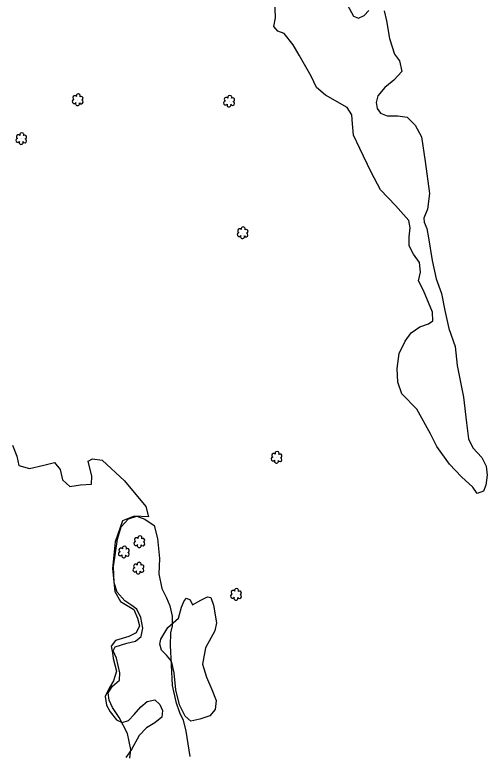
# Model space of a CAD drawing. Extents: x 3040896 to 3051146, y 687568 to 732976.
# Drawn here: x 3045183 to 3045414.3, y 719002.7 to 719365.5 of the extents above; entities that cross this region are included whole.
import ezdxf

# ---------------------------------------------------------------- set-up
doc = ezdxf.new("R2010")
doc.units = 0
for name, color, linetype in [('Exist Other Culture Area Outline', 7, 'Continuous'), ('Exist Vegetation Hedge Row', 7, 'Continuous'), ('Exist Vegetation Shrub CELL', 7, 'Continuous')]:
    doc.layers.add(name, color=color, linetype=linetype)

msp = doc.modelspace()

# ---------------------------------------------------------------- linework, layer by layer
at = {"layer": 'Exist Other Culture Area Outline'}
for points in [[(3045386.59, 719160.39), (3045379.85, 719172.45), (3045372.52, 719179.96), (3045370.49, 719185.78), (3045370.27, 719192.42), (3045371.17, 719199.79), (3045374.09, 719205.78), (3045377.12, 719209.86), (3045381.32, 719212.76), (3045385.58, 719214.36), (3045387.6, 719215.73), (3045387.47, 719219.95), (3045383.07, 719230.63), (3045380.66, 719235.26), (3045381.61, 719239.58), (3045381.18, 719244.33), (3045378.23, 719248.31), (3045376.02, 719252.44), (3045376.16, 719256.9), (3045376.63, 719261.26), (3045375.87, 719264.87), (3045369.37, 719272.12), (3045362.07, 719279.85), (3045357.51, 719288.53), (3045351.89, 719300.12), (3045348.82, 719306.68), (3045348.27, 719312.14), (3045348.05, 719316.49), (3045345.65, 719320.1), (3045335.19, 719326.25), (3045330.7, 719329.91), (3045328.07, 719335.43), (3045322.24, 719345.84), (3045319.26, 719350.9), (3045314.88, 719356.31), (3045311.77, 719357.53), (3045309.77, 719359.77), (3045310.6, 719364.11), (3045310.28, 719373.04)], [(3045344.75, 719372.33), (3045348.87, 719364.84), (3045351.23, 719363.89), (3045354.1, 719365.1), (3045356.36, 719367.6)], [(3045363.81, 719367.47), (3045364.96, 719362.55), (3045366.41, 719353.86), (3045368.88, 719346.24), (3045371.32, 719343.07), (3045372.49, 719337.8), (3045368.57, 719333.57), (3045364.15, 719329.89), (3045360.77, 719325.81), (3045359.89, 719322.54), (3045360.37, 719319.6), (3045362.01, 719317.35), (3045365.34, 719316.01), (3045370.52, 719316.13), (3045375.18, 719315.44), (3045379.05, 719311.58), (3045382.16, 719305.82), (3045383.97, 719293.74), (3045386, 719278.06), (3045385.06, 719270.34), (3045383.28, 719266), (3045383.38, 719263.98), (3045384.76, 719260.89), (3045385.62, 719256.35), (3045387.34, 719245.36), (3045389.23, 719236.34), (3045391.9, 719229.09), (3045393.5, 719220.83), (3045395.57, 719211.95), (3045398.66, 719203.15), (3045399.61, 719193.82), (3045402.63, 719178.33), (3045404.15, 719165.85), (3045405.14, 719158.03), (3045407.3, 719153.56), (3045411.66, 719148.81), (3045413.72, 719144.68), (3045414.28, 719140.27), (3045413.7, 719135.29), (3045412.41, 719132.43), (3045409.43, 719131.29), (3045407.23, 719134.4), (3045401.7, 719139.34), (3045395.79, 719145.57), (3045389.69, 719154.21), (3045386.59, 719160.39)], [(3045232.76, 719050.66), (3045231.21, 719054.21), (3045232.2, 719056.3), (3045237.89, 719058.02), (3045242.08, 719059.02), (3045244.86, 719061.32), (3045245.65, 719065.42), (3045244.69, 719070.62), (3045242.71, 719074.64), (3045239.73, 719076.8), (3045236.81, 719078.66), (3045233.05, 719083), (3045231.7, 719087.48), (3045231.38, 719095.53), (3045233.35, 719108.88), (3045235.14, 719114.89), (3045238.72, 719118.83), (3045242.77, 719120.21), (3045246.63, 719118.74), (3045251.23, 719115.55), (3045252.85, 719109.26), (3045253.77, 719099.4), (3045253.53, 719091.91), (3045254.97, 719084.83), (3045257.21, 719080.23), (3045258.96, 719076.23), (3045260.12, 719071.29), (3045260.04, 719066.56), (3045259.18, 719063.12), (3045259.04, 719056.84)], [(3045259.04, 719056.84), (3045259.48, 719047.34), (3045260.1, 719037.38), (3045261.91, 719029.39), (3045263.57, 719024.14), (3045265.47, 719020.34), (3045266.78, 719014.94), (3045268.74, 719002.61)], [(3045239.29, 719001.8), (3045239.84, 719006.03), (3045238.21, 719013.78), (3045234.07, 719021.57), (3045230.78, 719026.58), (3045229.13, 719030.11), (3045228.64, 719033.74), (3045230.78, 719036.94), (3045234.34, 719039.92), (3045234.38, 719043.5), (3045232.76, 719050.66)]]:
    msp.add_lwpolyline(points, dxfattribs=at)
at = {"layer": 'Exist Vegetation Hedge Row'}
for points in [[(3045181.81, 719154.9), (3045183.98, 719149.58), (3045185.05, 719144.99), (3045190.21, 719143.46), (3045197.29, 719145.11), (3045202.39, 719146.4), (3045205.18, 719142.98), (3045206.41, 719137.94), (3045210.01, 719134.67), (3045215.11, 719135.46), (3045220.61, 719135.82), (3045220.67, 719139.79), (3045218.95, 719147.05), (3045221.08, 719148.26), (3045225.84, 719147.53), (3045236.65, 719137.52), (3045247.2, 719124.83), (3045248.52, 719119.9), (3045241.41, 719120.17), (3045235.67, 719117.87), (3045232.14, 719107.59), (3045230.86, 719094.59), (3045231.92, 719083.28), (3045234.73, 719078.49), (3045241.23, 719074.44), (3045243.08, 719070.27), (3045243.98, 719066.43), (3045242.48, 719063.12), (3045238.9, 719061.27), (3045232.27, 719059.3), (3045230.16, 719056.61), (3045230.89, 719053.27), (3045231.22, 719050.58)], [(3045254.56, 719059.98), (3045257.88, 719065.75), (3045263.07, 719070.33), (3045264.6, 719075.58), (3045265.96, 719078.68), (3045267, 719080.01), (3045268.94, 719079.18), (3045270.04, 719076.84), (3045274.16, 719079), (3045277.31, 719080.64), (3045278.93, 719080.33), (3045280.23, 719076.61), (3045281.83, 719068.02), (3045280.98, 719064)], [(3045280.98, 719064), (3045276.37, 719055.8), (3045274.95, 719047.82), (3045276.87, 719041.35), (3045279.4, 719035.28), (3045281.6, 719029.98), (3045281.13, 719025.49), (3045278.45, 719022.49), (3045273.56, 719020.83), (3045269.24, 719019.81), (3045266.46, 719022.25), (3045263.56, 719027.89), (3045261.86, 719035.11), (3045260.99, 719043.56), (3045259.71, 719049.18), (3045257.19, 719052.07), (3045254.83, 719054.63), (3045254.01, 719057.56), (3045254.55, 719059.96)], [(3045231.22, 719050.58), (3045232.71, 719044.26), (3045231.28, 719039.51), (3045229.19, 719036.03), (3045227.29, 719031.86), (3045227.94, 719027.73), (3045229.64, 719024.49), (3045232.84, 719020.53), (3045235.59, 719019.18), (3045238.64, 719020.2), (3045241.39, 719023.17), (3045244.71, 719026.93), (3045247.74, 719029.55), (3045251.5, 719030.34), (3045254.06, 719027.98), (3045255.33, 719025.13), (3045255.01, 719021.83), (3045251.55, 719019.04), (3045247.51, 719016.51), (3045243.86, 719012.85), (3045240.16, 719005.99), (3045237.36, 719002)]]:
    msp.add_lwpolyline(points, dxfattribs=at)
at = {"layer": 'Exist Vegetation Shrub CELL'}
for p, q in [((3045213.86, 719323.77), (3045213.86, 719323.77)), ((3045288, 719323.06), (3045288, 719323.06)), ((3045186.21, 719304.77), (3045186.21, 719304.77)), ((3045294.59, 719258.68), (3045294.59, 719258.68)), ((3045311.22, 719148.79), (3045311.22, 719148.79)), ((3045244.05, 719107.5), (3045244.05, 719107.5)), ((3045236.45, 719102.47), (3045236.45, 719102.47)), ((3045243.59, 719094.56), (3045243.59, 719094.56)), ((3045291.36, 719081.73), (3045291.36, 719081.73))]:
    msp.add_line(p, q, dxfattribs=at)
for centre, radius, start, end in [((3045214.09, 719325.81), 0.99, 334.8391, 200.4717), ((3045212.06, 719323.07), 0.955, 95.1099, 327.9534), ((3045212.38, 719324.9), 0.968, 35.8908, 245.4216), ((3045215.5, 719322.85), 0.937, 204.9913, 73.4601), ((3045215.53, 719324.64), 0.929, 284.4567, 126.0861), ((3045286.2, 719322.35), 0.955, 95.1099, 327.9534), ((3045286.52, 719324.19), 0.968, 35.8908, 245.4216), ((3045288.23, 719325.1), 0.99, 334.8391, 200.4717), ((3045289.64, 719322.13), 0.937, 204.9913, 73.4601), ((3045289.67, 719323.93), 0.929, 284.4567, 126.0861), ((3045213.73, 719322.09), 0.984, 151.2797, 21.387), ((3045287.87, 719321.38), 0.984, 151.2797, 21.387), ((3045184.41, 719304.07), 0.955, 95.1099, 327.9534), ((3045184.72, 719305.9), 0.968, 35.8908, 245.4216), ((3045186.43, 719306.81), 0.99, 334.8391, 200.4717), ((3045187.84, 719303.84), 0.937, 204.9913, 73.4601), ((3045187.88, 719305.64), 0.929, 284.4567, 126.0861), ((3045186.08, 719303.09), 0.984, 151.2797, 21.387), ((3045294.82, 719260.72), 0.99, 334.8391, 200.4717), ((3045292.79, 719257.98), 0.955, 95.1099, 327.9534), ((3045293.11, 719259.81), 0.968, 35.8908, 245.4216), ((3045296.23, 719257.75), 0.937, 204.9913, 73.4601), ((3045296.26, 719259.55), 0.929, 284.4567, 126.0861), ((3045294.46, 719257), 0.984, 151.2797, 21.387), ((3045309.42, 719148.08), 0.955, 95.1099, 327.9534), ((3045309.74, 719149.92), 0.968, 35.8908, 245.4216), ((3045311.45, 719150.83), 0.99, 334.8391, 200.4717), ((3045312.86, 719147.86), 0.937, 204.9913, 73.4601), ((3045312.89, 719149.66), 0.929, 284.4567, 126.0861), ((3045311.09, 719147.11), 0.984, 151.2797, 21.387), ((3045242.56, 719108.63), 0.968, 35.8908, 245.4216), ((3045244.28, 719109.54), 0.99, 334.8391, 200.4717), ((3045245.72, 719108.37), 0.929, 284.4567, 126.0861), ((3045236.68, 719104.51), 0.99, 334.8391, 200.4717), ((3045242.25, 719106.79), 0.955, 95.1099, 327.9534), ((3045243.92, 719105.82), 0.984, 151.2797, 21.387), ((3045245.68, 719106.57), 0.937, 204.9913, 73.4601), ((3045234.65, 719101.77), 0.955, 95.1099, 327.9534), ((3045234.96, 719103.6), 0.968, 35.8908, 245.4216), ((3045238.08, 719101.54), 0.937, 204.9913, 73.4601), ((3045238.12, 719103.34), 0.929, 284.4567, 126.0861), ((3045236.32, 719100.79), 0.984, 151.2797, 21.387), ((3045241.79, 719093.86), 0.955, 95.1099, 327.9534), ((3045242.11, 719095.69), 0.968, 35.8908, 245.4216), ((3045243.82, 719096.6), 0.99, 334.8391, 200.4717), ((3045245.23, 719093.63), 0.937, 204.9913, 73.4601), ((3045245.26, 719095.43), 0.929, 284.4567, 126.0861), ((3045243.46, 719092.88), 0.984, 151.2797, 21.387), ((3045289.88, 719082.85), 0.968, 35.8908, 245.4216), ((3045291.59, 719083.77), 0.99, 334.8391, 200.4717), ((3045293.04, 719082.59), 0.929, 284.4567, 126.0861), ((3045289.56, 719081.02), 0.955, 95.1099, 327.9534), ((3045291.24, 719080.04), 0.984, 151.2797, 21.387), ((3045293, 719080.8), 0.937, 204.9913, 73.4601)]:
    msp.add_arc(centre, radius, start, end, dxfattribs=at)

doc.saveas('drawing.dxf')
